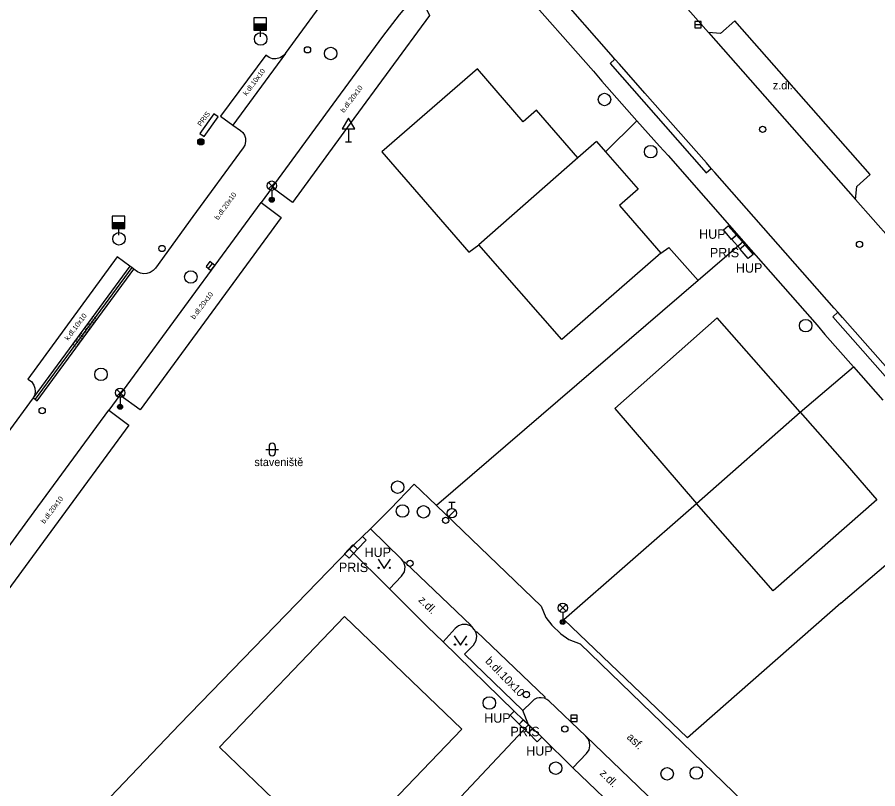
# Model space of a CAD drawing. Extents: x -598233 to -596890, y -1157848 to -1156431.
# Drawn here: x -597955.3 to -597886.5, y -1156528.8 to -1156467.1 of the extents above; entities that cross this region are included whole.
import ezdxf

# ---------------------------------------------------------------- set-up
doc = ezdxf.new("R2010")
doc.units = 0
for name, color, linetype in [('Level 10', 7, 'Continuous'), ('Level 11', 7, 'Continuous'), ('Level 24', 7, 'Continuous'), ('Level 25', 7, 'Continuous'), ('Level 27', 7, 'Continuous'), ('Level 28', 7, 'Continuous'), ('Level 33', 7, 'Continuous'), ('Level 34', 7, 'Continuous'), ('Level 36', 7, 'Continuous'), ('Level 40', 7, 'Continuous'), ('Level 41', 7, 'Continuous'), ('Level 42', 7, 'Continuous'), ('Level 52', 7, 'Continuous'), ('Level 7', 7, 'Continuous'), ('Level 8', 7, 'Continuous')]:
    doc.layers.add(name, color=color, linetype=linetype)

msp = doc.modelspace()

# ---------------------------------------------------------------- linework, layer by layer
at = {"layer": 'Level 10'}
for points in [[(-597933.9, -1156470.01), (-597930.01, -1156464.7), (-597928.79, -1156463.19), (-597927.7199, -1156461.88), (-597926.18, -1156460.17), (-597924.8, -1156458.71), (-597924.49, -1156458.35)], [(-597900.07, -1156468.32), (-597906.23, -1156461.33), (-597906.9699, -1156460.4699), (-597907.27, -1156460.06), (-597907.5, -1156459.74)], [(-597907.54, -1156470.46), (-597907.83, -1156470.11), (-597912.25, -1156465.08), (-597912.93, -1156464.35), (-597913.89, -1156463.31)], [(-597923.26, -1156465.07), (-597922.38, -1156466.95), (-597928.73, -1156475.6), (-597933.34, -1156481.9099), (-597934.95, -1156480.7)], [(-597888.29, -1156481.67), (-597888.19, -1156480.62), (-597887.14, -1156479.68), (-597897.94, -1156467.39), (-597899.1, -1156468.4099), (-597900.07, -1156468.32)], [(-597933.9, -1156470.01), (-597934.12, -1156470.2199), (-597934.32, -1156470.35), (-597934.6599, -1156470.43), (-597934.92, -1156470.42), (-597935.2, -1156470.32), (-597935.4699, -1156470.13)], [(-597899.84, -1156479.18), (-597900.23, -1156478.75), (-597905.14, -1156473.1599), (-597907.17, -1156470.86), (-597907.54, -1156470.46)], [(-597939.09, -1156475.02), (-597938.1, -1156475.73)], [(-597938.1, -1156475.73), (-597937.49, -1156476.15), (-597937.31, -1156476.32), (-597937.17, -1156476.54), (-597937.1, -1156476.78), (-597937.08, -1156477.03), (-597937.14, -1156477.32), (-597937.27, -1156477.55), (-597941.3, -1156483.04), (-597944.29, -1156487.1599), (-597944.4699, -1156487.35), (-597944.7, -1156487.51), (-597944.98, -1156487.59), (-597945.21, -1156487.61), (-597945.49, -1156487.56), (-597945.7199, -1156487.45), (-597946.03, -1156487.23)], [(-597889.7199, -1156490.68), (-597890, -1156490.35), (-597899.55, -1156479.5), (-597899.84, -1156479.18)], [(-597934.95, -1156480.7), (-597935.83, -1156481.9099)], [(-597935.83, -1156481.9099), (-597934.23, -1156483.1), (-597939.79, -1156490.67), (-597945.52, -1156498.49), (-597947.14, -1156497.31)], [(-597885.4699, -1156484.88), (-597888.29, -1156481.67)], [(-597946.35, -1156486.99), (-597947.34, -1156486.26)], [(-597946.19, -1156487.11), (-597946.35, -1156486.99)], [(-597946.03, -1156487.23), (-597946.19, -1156487.11)], [(-597884.31, -1156496.8), (-597884.71, -1156496.35), (-597889.33, -1156491.1), (-597889.7199, -1156490.68)], [(-597954.49, -1156496.02), (-597954.2, -1156496.23), (-597954.01, -1156496.5), (-597953.93, -1156496.74), (-597953.9, -1156497.01), (-597953.94, -1156497.27), (-597954.06, -1156497.52)], [(-597947.14, -1156497.31), (-597948.02, -1156498.51)], [(-597954.06, -1156497.52), (-597958.3, -1156503.29), (-597961.42, -1156507.49), (-597961.89, -1156508.09), (-597961.96, -1156508.15), (-597962.55, -1156508.7), (-597963.25, -1156509.23), (-597963.94, -1156509.61), (-597964.75, -1156509.9699), (-597965.65, -1156510.19), (-597966.61, -1156510.25)], [(-597948.02, -1156498.51), (-597946.4099, -1156499.71), (-597952.35, -1156507.81), (-597957.87, -1156515.3), (-597959.4699, -1156514.13)], [(-597924.42, -1156510.67), (-597924.6, -1156510.4099), (-597927.09, -1156507.99), (-597925.48, -1156506.39), (-597923.59, -1156504.43)], [(-597923.59, -1156504.43), (-597921.82, -1156506.13), (-597913.45, -1156514.17), (-597913.07, -1156515.08), (-597912.59, -1156515.7), (-597911.87, -1156516.39), (-597911.24, -1156516.84), (-597910.31, -1156517.2)], [(-597925.57, -1156512.8), (-597924.6, -1156511.79), (-597924.38, -1156511.43), (-597924.32, -1156511.03), (-597924.42, -1156510.67)], [(-597919.1, -1156515.76), (-597919.4099, -1156515.65), (-597919.75, -1156515.65), (-597920.05, -1156515.75), (-597920.33, -1156515.96), (-597921.29, -1156517.04)], [(-597918.65, -1156516.3), (-597918.77, -1156516.08), (-597918.93, -1156515.89), (-597919.1, -1156515.76)], [(-597919.56, -1156518.01), (-597918.85, -1156517.28), (-597918.65, -1156516.93), (-597918.59, -1156516.58), (-597918.65, -1156516.3)], [(-597910.31, -1156517.2), (-597893.95, -1156533), (-597893.57, -1156533.82), (-597893.07, -1156534.53), (-597892.33, -1156535.2199), (-597891.48, -1156535.75), (-597890.79, -1156536.02), (-597882.9699, -1156543.57)], [(-597913.18, -1156521.54), (-597913.43, -1156521.49), (-597913.6, -1156521.51), (-597913.79, -1156521.54), (-597914.01, -1156521.64), (-597914.2199, -1156521.84), (-597914.9099, -1156522.52), (-597919.56, -1156518.01)], [(-597909.86, -1156524.58), (-597912.83, -1156521.75), (-597912.98, -1156521.64), (-597913.18, -1156521.54)], [(-597904.28, -1156529.96), (-597904.4, -1156529.89), (-597904.8, -1156529.82), (-597905.18, -1156529.9099), (-597905.5, -1156530.13), (-597906.57, -1156531.26), (-597910.9, -1156527.1), (-597909.81, -1156525.95), (-597909.61, -1156525.6599), (-597909.54, -1156525.35), (-597909.57, -1156525.05), (-597909.69, -1156524.77), (-597909.86, -1156524.58)]]:
    msp.add_lwpolyline(points, dxfattribs=at)
at = {"layer": 'Level 11'}
for points in [[(-597918.78, -1156462.16), (-597918.56, -1156462.27), (-597917.24, -1156463.51), (-597916.66, -1156463.69), (-597916.15, -1156463.94), (-597915.54, -1156464.33), (-597915.21, -1156464.67), (-597909.25, -1156471.41), (-597908.59, -1156472.21), (-597905.78, -1156475.39), (-597903.98, -1156477.42), (-597903.29, -1156478.15), (-597897.26, -1156485.02), (-597891.38, -1156491.71), (-597890.75, -1156492.46), (-597888.47, -1156495.04), (-597886.12, -1156497.7)], [(-597934.95, -1156480.7), (-597930.38, -1156474.46), (-597926.11, -1156468.64), (-597924.78, -1156466.9099), (-597923.26, -1156465.07)], [(-597900.07, -1156468.32), (-597888.29, -1156481.67)], [(-597935.4699, -1156470.13), (-597939.09, -1156475.02)], [(-597933.9, -1156470.01), (-597938.1, -1156475.73)], [(-597907.54, -1156470.46), (-597907.92, -1156470.8), (-597902.55, -1156476.93), (-597900.25, -1156479.54), (-597899.84, -1156479.18)], [(-597918.52, -1156471.22), (-597926.18, -1156477.87), (-597919.22, -1156485.89), (-597918.43, -1156485.3)], [(-597910.51, -1156478.35), (-597913.81, -1156474.53), (-597914.87, -1156475.45), (-597918.52, -1156471.22)], [(-597908.3, -1156477.85), (-597905.78, -1156475.39)], [(-597947.14, -1156497.31), (-597941.35, -1156489.42), (-597935.83, -1156481.9099)], [(-597897.26, -1156485.02), (-597900.89, -1156488.14), (-597921.82, -1156506.13)], [(-597903.88, -1156485.95), (-597903.24, -1156485.5), (-597900.89, -1156488.14)], [(-597947.34, -1156486.26), (-597954.49, -1156496.02)], [(-597946.35, -1156486.99), (-597950.24, -1156492.3), (-597954.06, -1156497.52)], [(-597946.19, -1156487.11), (-597953.9, -1156497.64)], [(-597953.74, -1156497.76), (-597946.03, -1156487.23)], [(-597892.72, -1156498.68), (-597899.37, -1156491.13), (-597907.56, -1156498.38), (-597901.03, -1156505.96)], [(-597889.7199, -1156490.68), (-597890.12, -1156491.04), (-597884.74, -1156497.1599), (-597884.31, -1156496.8)], [(-597892.72, -1156498.68), (-597888.47, -1156495.04)], [(-597954.06, -1156497.52), (-597953.9, -1156497.64)], [(-597953.9, -1156497.64), (-597953.74, -1156497.76)], [(-597959.4699, -1156514.13), (-597953.98, -1156506.64), (-597948.02, -1156498.51)], [(-597889.48, -1156513.94), (-597879.38, -1156505.34)], [(-597911.62, -1156515.23), (-597901.03, -1156505.96)], [(-597927.73, -1156508.61), (-597927.09, -1156507.99)], [(-597928.78, -1156509.63), (-597928.45, -1156509.31)], [(-597924.42, -1156510.67), (-597924.38, -1156510.63), (-597919.04, -1156515.71), (-597919.1, -1156515.76)], [(-597918.65, -1156516.3), (-597918.6, -1156516.2), (-597913.12, -1156521.46), (-597913.18, -1156521.54)], [(-597914.45, -1156523.67), (-597914.91, -1156522.52)], [(-597942.36, -1156523.63), (-597951.21, -1156532.91)], [(-597914.45, -1156523.67), (-597914.12, -1156523.95)], [(-597913.4, -1156524.65), (-597910.9, -1156527.1)], [(-597909.86, -1156524.58), (-597904.26, -1156529.94), (-597904.28, -1156529.96)]]:
    msp.add_lwpolyline(points, dxfattribs=at)
at = {"layer": 'Level 24'}
for points in [[(-597939.62, -1156474.82), (-597940.74, -1156476.39)], [(-597940.4, -1156476.63), (-597939.28, -1156475.06)], [(-597939.28, -1156475.06), (-597939.62, -1156474.82)], [(-597940.74, -1156476.39), (-597940.4, -1156476.63)], [(-597898.87, -1156484.1), (-597898.49, -1156483.77)], [(-597898.21, -1156484.86), (-597898.87, -1156484.1)], [(-597898.49, -1156483.77), (-597897.83, -1156484.53)], [(-597897.83, -1156484.53), (-597898.21, -1156484.86)], [(-597897.53, -1156485.63), (-597897.15, -1156485.3)], [(-597896.88, -1156486.39), (-597897.53, -1156485.63)], [(-597897.15, -1156485.3), (-597896.5, -1156486.06)], [(-597896.5, -1156486.06), (-597896.88, -1156486.39)], [(-597928.45, -1156509.31), (-597927.73, -1156508.61)], [(-597927.43, -1156508.9), (-597928.12, -1156509.62)], [(-597927.73, -1156508.61), (-597927.43, -1156508.9)], [(-597928.12, -1156509.62), (-597928.45, -1156509.31)], [(-597915.93, -1156522.9), (-597915.6, -1156522.56)], [(-597915.21, -1156523.6), (-597915.93, -1156522.9)], [(-597914.88, -1156523.26), (-597915.21, -1156523.6)], [(-597914.46, -1156524.31), (-597914.12, -1156523.95)], [(-597914.12, -1156523.95), (-597913.4, -1156524.65)], [(-597913.75, -1156525.01), (-597914.46, -1156524.31)], [(-597913.4, -1156524.65), (-597913.75, -1156525.01)]]:
    msp.add_lwpolyline(points, dxfattribs=at)
for points in [[(-597898.1999, -1156484.8644), (-597897.5325, -1156485.6092), (-597897.1601, -1156485.2756), (-597897.8275, -1156484.5308)], [(-597928.8089, -1156510.346), (-597928.1259, -1156509.6156), (-597928.4911, -1156509.274), (-597929.1741, -1156510.0044)], [(-597915.2036, -1156523.6133), (-597914.4833, -1156524.3069), (-597914.1364, -1156523.9467), (-597914.8567, -1156523.2531)]]:
    msp.add_lwpolyline(points, close=True, dxfattribs=at)
at = {"layer": 'Level 25'}
for radius in [0.25, 0.2, 0.15, 0.1, 0.05]:
    msp.add_circle((-597940.66, -1156477.06), radius, dxfattribs=at)
at = {"layer": 'Level 27'}
for p, q in [((-597901.14, -1156467.69), (-597900.64, -1156467.69)), ((-597940.0439, -1156487.187), (-597939.7361, -1156486.793)), ((-597911.06, -1156523.14), (-597910.56, -1156523.14))]:
    msp.add_line(p, q, dxfattribs=at)
for points in [[(-597901.14, -1156467.94), (-597900.64, -1156467.94), (-597900.64, -1156467.44), (-597901.14, -1156467.44)], [(-597939.8469, -1156487.3409), (-597939.5391, -1156486.9469), (-597939.9331, -1156486.6391), (-597940.2409, -1156487.0331)], [(-597911.06, -1156523.39), (-597910.56, -1156523.39), (-597910.56, -1156522.89), (-597911.06, -1156522.89)]]:
    msp.add_lwpolyline(points, close=True, dxfattribs=at)
for centre in [(-597935.87, -1156468.84), (-597930.27, -1156470), (-597908.38, -1156473.68), (-597904.69, -1156477.85), (-597947.21, -1156484.81), (-597941.46, -1156487.86), (-597892.29, -1156491.75), (-597948.65, -1156495.65), (-597924.92, -1156504.6599), (-597924.53, -1156506.57), (-597922.85, -1156506.64), (-597917.59, -1156521.9099), (-597912.28, -1156527.13), (-597901.03, -1156527.51), (-597903.37, -1156527.58)]:
    msp.add_circle(centre, 0.5, dxfattribs=at)
at = {"layer": 'Level 28'}
for p, q in [((-597936.41, -1156467.64), (-597935.41, -1156467.64)), ((-597936.41, -1156467.69), (-597935.41, -1156467.69)), ((-597936.41, -1156467.74), (-597935.41, -1156467.74)), ((-597936.41, -1156467.79), (-597935.41, -1156467.79)), ((-597936.41, -1156467.84), (-597935.41, -1156467.84)), ((-597936.41, -1156467.89), (-597935.41, -1156467.89)), ((-597936.41, -1156467.94), (-597935.41, -1156467.94)), ((-597936.41, -1156467.99), (-597935.41, -1156467.99)), ((-597936.41, -1156468.04), (-597935.41, -1156468.04)), ((-597936.41, -1156468.09), (-597935.41, -1156468.09)), ((-597935.91, -1156468.14), (-597935.91, -1156468.67)), ((-597947.74, -1156483.5), (-597946.74, -1156483.5)), ((-597947.74, -1156483.55), (-597946.74, -1156483.55)), ((-597947.74, -1156483.6), (-597946.74, -1156483.6)), ((-597947.74, -1156483.65), (-597946.74, -1156483.65)), ((-597947.74, -1156483.7), (-597946.74, -1156483.7)), ((-597947.74, -1156483.75), (-597946.74, -1156483.75)), ((-597947.74, -1156483.8), (-597946.74, -1156483.8)), ((-597947.74, -1156483.85), (-597946.74, -1156483.85)), ((-597947.74, -1156483.9), (-597946.74, -1156483.9)), ((-597947.74, -1156483.95), (-597946.74, -1156483.95)), ((-597947.24, -1156484), (-597947.24, -1156484.53)), ((-597920.83, -1156505.875), (-597920.33, -1156505.875)), ((-597920.58, -1156506.375), (-597920.58, -1156505.875)), ((-597920.838, -1156507.022), (-597920.308, -1156506.492))]:
    msp.add_line(p, q, dxfattribs=at)
for points in [[(-597936.41, -1156468.14), (-597935.41, -1156468.14), (-597935.41, -1156467.14), (-597936.41, -1156467.14)], [(-597947.74, -1156484), (-597946.74, -1156484), (-597946.74, -1156483), (-597947.74, -1156483)]]:
    msp.add_lwpolyline(points, close=True, dxfattribs=at)
for centre, radius in [((-597932.13, -1156469.71), 0.25), ((-597895.73, -1156476.07), 0.25), ((-597887.98, -1156485.26), 0.25), ((-597943.77, -1156485.59), 0.25), ((-597953.35, -1156498.54), 0.25), ((-597920.58, -1156506.75), 0.375), ((-597921.08, -1156507.32), 0.25), ((-597923.93, -1156510.75), 0.25), ((-597914.62, -1156521.24), 0.25), ((-597911.55, -1156524), 0.25)]:
    msp.add_circle(centre, radius, dxfattribs=at)
at = {"layer": 'Level 33'}
for p, q in [((-597935.255, -1156480.83), (-597934.725, -1156480.3)), ((-597935.255, -1156480.3), (-597934.725, -1156480.83)), ((-597934.99, -1156480.94), (-597934.99, -1156481.69)), ((-597947.385, -1156497.38), (-597946.855, -1156496.85)), ((-597947.385, -1156496.85), (-597946.855, -1156497.38)), ((-597947.12, -1156497.49), (-597947.12, -1156498.24)), ((-597911.9849, -1156514.58), (-597911.4549, -1156514.05)), ((-597911.9849, -1156514.05), (-597911.4549, -1156514.58)), ((-597911.7199, -1156514.69), (-597911.7199, -1156515.44))]:
    msp.add_line(p, q, dxfattribs=at)
for centre, radius in [((-597934.99, -1156480.565), 0.375), ((-597934.99, -1156481.69), 0.2), ((-597934.99, -1156481.69), 0.1445), ((-597934.99, -1156481.69), 0.0876), ((-597947.12, -1156497.115), 0.375), ((-597947.12, -1156498.24), 0.2), ((-597947.12, -1156498.24), 0.1445), ((-597947.12, -1156498.24), 0.0876), ((-597911.7199, -1156514.315), 0.375), ((-597911.7199, -1156515.44), 0.2), ((-597911.7199, -1156515.44), 0.1445), ((-597911.7199, -1156515.44), 0.0876)]:
    msp.add_circle(centre, radius, dxfattribs=at)
at = {"layer": 'Level 34'}
for p, q in [((-597928.85, -1156476.032), (-597928.85, -1156477.05)), ((-597929.1, -1156477.05), (-597928.6, -1156477.05))]:
    msp.add_line(p, q, dxfattribs=at)
msp.add_lwpolyline([(-597929.35, -1156476.032), (-597928.35, -1156476.032), (-597928.85, -1156475.166)], close=True, dxfattribs=at)
at = {"layer": 'Level 36'}
for p, q in [((-597935.206, -1156501.406), (-597935.206, -1156501.906)), ((-597934.706, -1156501.406), (-597934.706, -1156501.906)), ((-597935.456, -1156501.656), (-597934.456, -1156501.656))]:
    msp.add_line(p, q, dxfattribs=at)
for points in [[(-597926.49, -1156510.41), (-597925.99, -1156511.16), (-597925.49, -1156510.41)], [(-597920.39, -1156516.55), (-597919.89, -1156517.3), (-597919.39, -1156516.55)]]:
    msp.add_lwpolyline(points, dxfattribs=at)
for centre in [(-597926.4402, -1156511.1098), (-597925.5408, -1156511.1098), (-597920.3402, -1156517.2498), (-597919.4408, -1156517.2498)]:
    msp.add_circle(centre, 0.05, dxfattribs=at)
for centre, start, end in [((-597934.9557, -1156501.4063), 0, 180), ((-597934.9557, -1156501.9063), 180, 0)]:
    msp.add_arc(centre, 0.25, start, end, dxfattribs=at)
at = {"layer": 'Level 52'}
for points in [[(-597909.01, -1156477.04), (-597908.3, -1156477.85), (-597905.68, -1156480.85), (-597907.18, -1156482.16), (-597903.88, -1156485.95), (-597911.79, -1156492.85), (-597918.43, -1156485.3)], [(-597909.01, -1156477.04), (-597910.51, -1156478.35), (-597918.43, -1156485.3)], [(-597901.03, -1156505.96), (-597892.72, -1156498.68), (-597888.98, -1156502.94), (-597886.59, -1156505.67), (-597894.89, -1156512.94), (-597901.03, -1156505.96)], [(-597929.16, -1156515.01), (-597919.78, -1156524.02), (-597929.81, -1156534.46), (-597939.17, -1156525.44), (-597929.16, -1156515.01)]]:
    msp.add_lwpolyline(points, dxfattribs=at)
at = {"layer": 'Level 7'}
for points in [[(-597928.78, -1156509.63), (-597942.36, -1156523.63)], [(-597925.57, -1156512.8), (-597928.78, -1156509.63)], [(-597889.48, -1156513.94), (-597901.74, -1156524.71), (-597911.62, -1156515.23)], [(-597921.29, -1156517.04), (-597922.52, -1156515.82)], [(-597971.58, -1156584.89), (-597968.27, -1156581.27), (-597967.64, -1156580.59), (-597954.4, -1156566.14), (-597936.53, -1156547.14), (-597914.45, -1156523.67), (-597914.88, -1156523.26), (-597915.6, -1156522.56), (-597921.29, -1156517.04)]]:
    msp.add_lwpolyline(points, dxfattribs=at)
at = {"layer": 'Level 8'}
msp.add_lwpolyline([(-597922.52, -1156515.82), (-597925.57, -1156512.8)], dxfattribs=at)

# ---------------------------------------------------------------- texts
at = {"layer": 'Level 40'}
for s, height, rotation, p in [('k.dl.10x10', 0.4, 52.989092, (-597937, -1156473.41)), ('b.dl.20x10', 0.4, 52.989092, (-597929.22, -1156474.77)), ('b.dl.20x10', 0.4, 54, (-597939.28, -1156483.34)), ('b.dl.20x10', 0.4, 52.989092, (-597941.18, -1156491.28)), ('k.dl.10x10', 0.4, 52.989092, (-597951.27, -1156492.97)), ('r.b.dl.20x10', 0.4, 54, (-597950.66, -1156493.5)), ('b.dl.20x10', 0.4, 52.989092, (-597953.17, -1156507.62)), ('z.dl.', 0.65, 315, (-597923.31, -1156513.74)), ('b.dl.10x10', 0.65, 314.353553, (-597917.96, -1156518.61)), ('asf.', 0.65, 316, (-597906.64, -1156524.71)), ('z.dl.', 0.65, 314.986042, (-597908.81, -1156527.59))]:
    msp.add_text(s, height=height, rotation=rotation, dxfattribs=at).set_placement(p)
msp.add_text('z.dl.', height=0.65, dxfattribs=at).set_placement((-597894.92, -1156472.87))
at = {"layer": 'Level 41'}
msp.add_text('PRIS', height=0.4, rotation=53.543325, dxfattribs=at).set_placement((-597940.65, -1156475.86))
for s, p in [('HUP', (-597918, -1156523.49)), ('PRIS', (-597915.9, -1156524.57)), ('HUP', (-597914.64, -1156526.12))]:
    msp.add_text(s, height=0.75, dxfattribs=at).set_placement(p)
at = {"layer": 'Level 42'}
for s, height, p in [('HUP', 0.75, (-597900.81, -1156484.81)), ('PRIS', 0.75, (-597899.95, -1156486.29)), ('HUP', 0.75, (-597897.87, -1156487.52)), ('staveniště', 0.65, (-597936.38, -1156502.98)), ('staveniště', 0.65, (-597936.38, -1156502.98)), ('HUP', 0.75, (-597927.57, -1156510.24)), ('PRIS', 0.75, (-597929.62, -1156511.45))]:
    msp.add_text(s, height=height, dxfattribs=at).set_placement(p)

doc.saveas('drawing.dxf')
